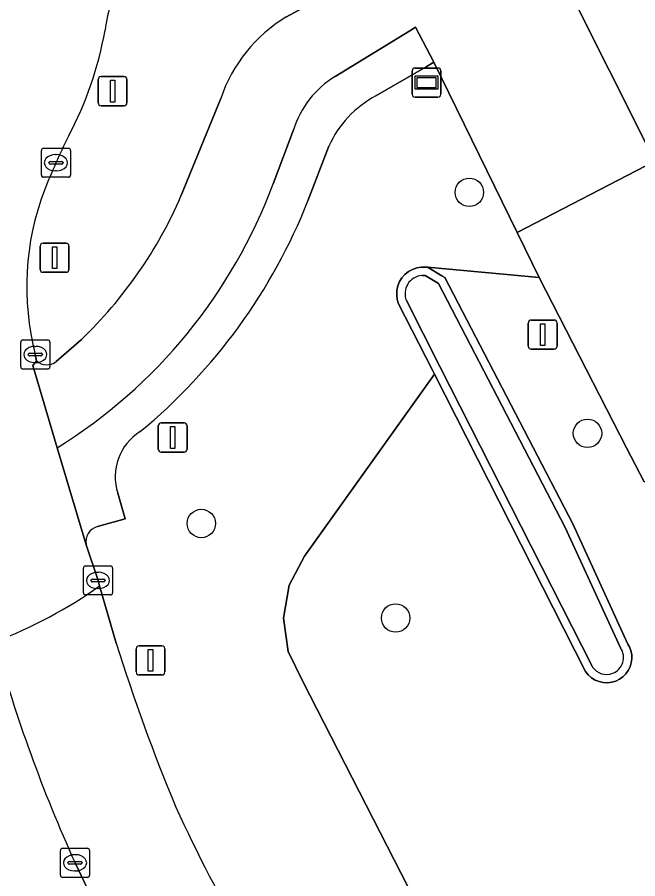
# Model space of a CAD drawing. Extents: x 158455 to 159797, y 387218 to 388672.
# Drawn here: x 159177.48 to 159198.84, y 387710.45 to 387740.08 of the extents above; entities that cross this region are included whole.
import ezdxf

# ---------------------------------------------------------------- set-up
doc = ezdxf.new("R2010")
doc.units = 0
for name, color, linetype in [('IMGEO_Berm_groen', 7, 'Continuous'), ('IMGEO_Boom', 7, 'Continuous'), ('IMGEO_Fietspad_gesloten', 7, 'Continuous'), ('IMGEO_Fietspad_open', 7, 'Continuous'), ('IMGEO_Kolk', 7, 'Continuous'), ('IMGEO_Lichtmast', 7, 'Continuous'), ('IMGEO_Oever', 7, 'Continuous'), ('IMGEO_Rijbaan_lokaal_gesloten', 7, 'Continuous'), ('IMGEO_Straatnaambord', 7, 'Continuous'), ('IMGEO_Verkeersbordpaal', 7, 'Continuous'), ('IMGEO_Verkeerseiland_groen', 7, 'Continuous'), ('IMGEO_Voetpad_open', 7, 'Continuous'), ('IMGEO_Waterloop', 7, 'Continuous')]:
    doc.layers.add(name, color=color, linetype=linetype)

msp = doc.modelspace()

# ---------------------------------------------------------------- linework, layer by layer
at = {"layer": 'IMGEO_Berm_groen'}
for points in [[(159197.72, 387744.115), (159197.458, 387744.641), (159197.12, 387744.26), (159196.694, 387743.819), (159197.747, 387742.215), (159196.287, 387741.387), (159199.422, 387735.133), (159203.135, 387727.729), (159203.744, 387726.53), (159209.072, 387716.044), (159215.088, 387713.348), (159215.858, 387713.235), (159217.158, 387713.181), (159235.947, 387712.585), (159235.969, 387713.133), (159236.15, 387717.664), (159235.73, 387717.691), (159234.304, 387717.222)], [(159192.149, 387707.781), (159187.307, 387717.229), (159186.8, 387718.267), (159186.639, 387719.412), (159186.84, 387720.55), (159187.364, 387721.546), (159191.837, 387727.805), (159191.769, 387727.938), (159190.605, 387730.227), (159190.559, 387730.377), (159190.539, 387730.532), (159190.545, 387730.688), (159190.578, 387730.841), (159190.637, 387730.987), (159190.719, 387731.12), (159190.823, 387731.237), (159190.945, 387731.335), (159191.083, 387731.41), (159191.231, 387731.462), (159191.386, 387731.487), (159191.603, 387731.483), (159195.446, 387731.132), (159194.686, 387732.684), (159191.822, 387738.536), (159191.551, 387738.379), (159189.826, 387737.38)], [(159188.203, 387735.643), (159187.483, 387733.773)], [(159199.05, 387724.103), (159198.451, 387725.272), (159195.446, 387731.132), (159191.603, 387731.483), (159192.093, 387731.189), (159192.191, 387731.13), (159196.595, 387722.652), (159198.497, 387718.519), (159198.55, 387718.426), (159198.599, 387718.293), (159198.626, 387718.153), (159198.63, 387718.011), (159198.611, 387717.87), (159198.569, 387717.734), (159198.506, 387717.607), (159198.422, 387717.492), (159198.321, 387717.392), (159198.205, 387717.309), (159198.077, 387717.247), (159197.937, 387717.205), (159197.791, 387717.188), (159197.645, 387717.196), (159197.502, 387717.227), (159197.367, 387717.283), (159197.243, 387717.36), (159197.133, 387717.457), (159197.038, 387717.575), (159191.837, 387727.805), (159187.364, 387721.546), (159186.84, 387720.55), (159186.639, 387719.412), (159186.8, 387718.267), (159187.307, 387717.229), (159192.149, 387707.781)], [(159180.941, 387723.71), (159181.191, 387722.833), (159180.237, 387722.562)], [(159179.853, 387721.93), (159180.259, 387720.708), (159180.314, 387720.52), (159180.886, 387718.555)], [(159180, 387709.885), (159179.468, 387710.995)]]:
    msp.add_lwpolyline(points, dxfattribs=at)
for centre, radius, start, end in [((159191.533, 387734.158), 3.647, 117.9197, 155.9667), ((159169.171, 387741.008), 19.69, 309.5646, 338.4416), ((159182.681, 387724.277), 1.83, 121.982, 198.0301), ((159180.399, 387722.031), 0.556, 107.0018, 190.4329), ((159226.938, 387732.502), 52.115, 195.4721, 204.3731), ((159242.077, 387737.63), 64.095, 197.31375, 202.68668), ((159227.599, 387733.179), 49.043, 204.4124, 216.6828)]:
    msp.add_arc(centre, radius, start, end, dxfattribs=at)
at = {"layer": 'IMGEO_Boom'}
for centre in [(159193.038, 387734.059), (159197.105, 387725.771), (159183.815, 387722.669), (159190.501, 387719.415)]:
    msp.add_circle(centre, 0.489, dxfattribs=at)
at = {"layer": 'IMGEO_Fietspad_gesloten'}
msp.add_lwpolyline([(159199.422, 387735.133), (159194.686, 387732.684), (159195.446, 387731.132), (159198.451, 387725.272), (159199.05, 387724.103), (159203.744, 387726.53), (159203.135, 387727.729)], close=True, dxfattribs=at)
at = {"layer": 'IMGEO_Fietspad_open'}
for points in [[(159188.426, 387738.045), (159190.99, 387739.621), (159191.191, 387739.744), (159191.822, 387738.536), (159194.686, 387732.684), (159199.422, 387735.133), (159196.287, 387741.387), (159195.41, 387742.999)], [(159189.581, 387741.691), (159188.857, 387741.243), (159186.728, 387740.084)], [(159184.486, 387737.293), (159183.113, 387733.925)], [(159186.283, 387734.351), (159186.988, 387736.209)], [(159179.686, 387728.997), (159178.818, 387728.236)], [(159178.142, 387728.261), (159178.017, 387728.103), (159178.858, 387725.275)]]:
    msp.add_lwpolyline(points, dxfattribs=at)
for centre, radius, start, end in [((159189.427, 387735.62), 5.217, 121.1577, 161.2927), ((159190.111, 387735.244), 3.269, 121.0316, 162.8306), ((159169.319, 387740.654), 18.097, 301.8099, 339.6174), ((159169.157, 387739.975), 15.211, 313.805, 336.5644), ((159178.496, 387728.668), 0.539, 229.0493, 306.7148)]:
    msp.add_arc(centre, radius, start, end, dxfattribs=at)
at = {"layer": 'IMGEO_Kolk'}
for p, q in [((159178.387, 387735.577), (159179.239, 387735.577)), ((159178.312, 387734.651), (159178.312, 387735.503)), ((159178.8, 387735.357), (159178.825, 387735.357)), ((159179.313, 387735.503), (159179.313, 387734.651)), ((159178.571, 387735.071), (159178.571, 387735.083)), ((159179.009, 387735.034), (159178.611, 387735.034)), ((159178.614, 387735.12), (159179.012, 387735.12)), ((159179.055, 387735.083), (159179.055, 387735.071)), ((159178.823, 387734.797), (159178.798, 387734.797)), ((159179.239, 387734.577), (159178.387, 387734.577)), ((159177.601, 387728.056), (159177.601, 387728.908)), ((159177.676, 387728.982), (159178.528, 387728.982)), ((159178.089, 387728.762), (159178.114, 387728.762)), ((159178.602, 387728.908), (159178.602, 387728.056)), ((159177.86, 387728.476), (159177.86, 387728.488)), ((159178.298, 387728.439), (159177.9, 387728.439)), ((159177.903, 387728.525), (159178.301, 387728.525)), ((159178.344, 387728.488), (159178.344, 387728.476)), ((159178.112, 387728.202), (159178.087, 387728.202)), ((159178.528, 387727.982), (159177.676, 387727.982)), ((159179.758, 387720.282), (159179.758, 387721.134)), ((159179.833, 387721.208), (159180.685, 387721.208)), ((159180.759, 387721.134), (159180.759, 387720.282)), ((159180.017, 387720.702), (159180.017, 387720.714)), ((159180.06, 387720.751), (159180.458, 387720.751)), ((159180.246, 387720.988), (159180.271, 387720.988)), ((159180.501, 387720.714), (159180.501, 387720.702)), ((159180.455, 387720.665), (159180.057, 387720.665)), ((159180.269, 387720.428), (159180.244, 387720.428)), ((159180.685, 387720.208), (159179.833, 387720.208)), ((159178.967, 387710.569), (159178.967, 387711.421)), ((159179.042, 387711.495), (159179.894, 387711.495)), ((159179.455, 387711.275), (159179.48, 387711.275)), ((159179.968, 387711.421), (159179.968, 387710.569)), ((159179.226, 387710.989), (159179.226, 387711.001)), ((159179.664, 387710.952), (159179.266, 387710.952)), ((159179.269, 387711.038), (159179.667, 387711.038)), ((159179.71, 387711.001), (159179.71, 387710.989)), ((159179.478, 387710.715), (159179.453, 387710.715)), ((159179.894, 387710.495), (159179.042, 387710.495))]:
    msp.add_line(p, q, dxfattribs=at)
for points in [[(159178.387, 387735.577), (159179.239, 387735.577)], [(159178.312, 387734.651), (159178.312, 387735.503)], [(159179.313, 387735.503), (159179.313, 387734.651)], [(159179.239, 387734.577), (159178.387, 387734.577)], [(159177.601, 387728.056), (159177.601, 387728.908)], [(159177.676, 387728.982), (159178.528, 387728.982)], [(159178.602, 387728.908), (159178.602, 387728.056)], [(159178.528, 387727.982), (159177.676, 387727.982)], [(159179.758, 387720.282), (159179.758, 387721.134)], [(159179.833, 387721.208), (159180.685, 387721.208)], [(159180.759, 387721.134), (159180.759, 387720.282)], [(159180.685, 387720.208), (159179.833, 387720.208)], [(159178.967, 387710.569), (159178.967, 387711.421)], [(159179.042, 387711.495), (159179.894, 387711.495)], [(159179.968, 387711.421), (159179.968, 387710.569)], [(159179.894, 387710.495), (159179.042, 387710.495)]]:
    msp.add_lwpolyline(points, dxfattribs=at)
for centre, radius, start, end in [((159178.389, 387735.501), 0.0765, 91.552, 178.448), ((159178.389, 387735.501), 0.0765, 91.552, 178.448), ((159179.237, 387735.501), 0.0765, 1.552, 88.448), ((159179.237, 387735.501), 0.0765, 1.552, 88.448), ((159178.611, 387735.08), 0.0403, 85.8775, 175.7526), ((159178.608, 387735.07), 0.0366, 178.938, 274.7102), ((159179.012, 387735.077), 0.043, 264.8664, 352.4533), ((159179.016, 387735.082), 0.0386, 1.7309, 96.639), ((159178.389, 387734.653), 0.0765, 181.552, 268.448), ((159178.389, 387734.653), 0.0765, 181.552, 268.448), ((159179.237, 387734.653), 0.0765, 271.552, 358.448), ((159179.237, 387734.653), 0.0765, 271.552, 358.448), ((159177.678, 387728.906), 0.0765, 91.552, 178.448), ((159177.678, 387728.906), 0.0765, 91.552, 178.448), ((159178.526, 387728.906), 0.0765, 1.552, 88.448), ((159178.526, 387728.906), 0.0765, 1.552, 88.448), ((159177.9, 387728.485), 0.0403, 85.8775, 175.7526), ((159177.897, 387728.475), 0.0366, 178.938, 274.7102), ((159178.301, 387728.482), 0.043, 264.8664, 352.4533), ((159178.305, 387728.487), 0.0386, 1.7309, 96.639), ((159177.678, 387728.058), 0.0765, 181.552, 268.448), ((159177.678, 387728.058), 0.0765, 181.552, 268.448), ((159178.526, 387728.058), 0.0765, 271.552, 358.448), ((159178.526, 387728.058), 0.0765, 271.552, 358.448), ((159179.835, 387721.132), 0.0765, 91.552, 178.448), ((159179.835, 387721.132), 0.0765, 91.552, 178.448), ((159180.683, 387721.132), 0.0765, 1.552, 88.448), ((159180.683, 387721.132), 0.0765, 1.552, 88.448), ((159180.057, 387720.711), 0.0403, 85.8775, 175.7526), ((159180.462, 387720.713), 0.0386, 1.7309, 96.639), ((159180.054, 387720.701), 0.0366, 178.938, 274.7102), ((159180.458, 387720.708), 0.043, 264.8664, 352.4533), ((159179.835, 387720.284), 0.0765, 181.552, 268.448), ((159179.835, 387720.284), 0.0765, 181.552, 268.448), ((159180.683, 387720.284), 0.0765, 271.552, 358.448), ((159180.683, 387720.284), 0.0765, 271.552, 358.448), ((159179.044, 387711.419), 0.0765, 91.552, 178.448), ((159179.044, 387711.419), 0.0765, 91.552, 178.448), ((159179.892, 387711.419), 0.0765, 1.552, 88.448), ((159179.892, 387711.419), 0.0765, 1.552, 88.448), ((159179.266, 387710.998), 0.0403, 85.8775, 175.7526), ((159179.263, 387710.988), 0.0366, 178.938, 274.7102), ((159179.667, 387710.995), 0.043, 264.8664, 352.4533), ((159179.671, 387711), 0.0386, 1.7309, 96.639), ((159179.044, 387710.571), 0.0765, 181.552, 268.448), ((159179.044, 387710.571), 0.0765, 181.552, 268.448), ((159179.892, 387710.571), 0.0765, 271.552, 358.448), ((159179.892, 387710.571), 0.0765, 271.552, 358.448)]:
    msp.add_arc(centre, radius, start, end, dxfattribs=at)
for centre, major_axis, ratio, start_param, end_param in [((159178.799, 387735.077), (-0.387, 0.002), 0.722429, 4.712389, 7.853982), ((159178.824, 387735.077), (-0.39, 0.002), 0.717154, 1.570796, 4.712389), ((159178.088, 387728.482), (-0.387, 0.002), 0.722429, 4.712389, 7.853982), ((159178.113, 387728.482), (-0.39, 0.002), 0.717154, 1.570796, 4.712389), ((159180.245, 387720.708), (-0.387, 0.002), 0.722429, 4.712389, 7.853982), ((159180.27, 387720.708), (-0.39, 0.002), 0.717154, 1.570796, 4.712389), ((159179.454, 387710.995), (-0.387, 0.002), 0.722429, 4.712389, 7.853982), ((159179.479, 387710.995), (-0.39, 0.002), 0.717154, 1.570796, 4.712389)]:
    msp.add_ellipse(centre, major_axis=major_axis, ratio=ratio, start_param=start_param, end_param=end_param, dxfattribs=at)
at = {"layer": 'IMGEO_Lichtmast'}
for p, q in [((159180.264, 387737.14), (159180.264, 387737.94)), ((159180.264, 387737.94), (159180.264, 387737.14)), ((159180.364, 387738.04), (159181.154, 387738.04)), ((159181.154, 387738.04), (159180.364, 387738.04)), ((159181.254, 387737.94), (159181.254, 387737.14)), ((159181.254, 387737.14), (159181.254, 387737.94)), ((159181.154, 387737.04), (159180.364, 387737.04)), ((159180.364, 387737.04), (159181.154, 387737.04)), ((159195.168, 387729.665), (159195.958, 387729.665)), ((159195.958, 387729.665), (159195.168, 387729.665)), ((159195.068, 387728.765), (159195.068, 387729.565)), ((159195.068, 387729.565), (159195.068, 387728.765)), ((159196.058, 387729.565), (159196.058, 387728.765)), ((159196.058, 387728.765), (159196.058, 387729.565)), ((159195.958, 387728.665), (159195.168, 387728.665)), ((159195.168, 387728.665), (159195.958, 387728.665))]:
    msp.add_line(p, q, dxfattribs=at)
for points in [[(159180.684, 387737.915), (159180.834, 387737.915), (159180.834, 387737.165), (159180.684, 387737.165), (159180.684, 387737.915)], [(159195.488, 387729.54), (159195.638, 387729.54), (159195.638, 387728.79), (159195.488, 387728.79), (159195.488, 387729.54)]]:
    msp.add_lwpolyline(points, dxfattribs=at)
for centre, start, end in [((159180.364, 387737.94), 90, 180), ((159180.364, 387737.94), 90, 180), ((159181.154, 387737.94), 0, 90), ((159181.154, 387737.94), 360, 90), ((159180.364, 387737.14), 180, 270), ((159180.364, 387737.14), 180, 270), ((159181.154, 387737.14), 270, 0), ((159181.154, 387737.14), 270, 0), ((159195.168, 387729.565), 90, 180), ((159195.168, 387729.565), 90, 180), ((159195.958, 387729.565), 0, 90), ((159195.958, 387729.565), 360, 90), ((159195.168, 387728.765), 180, 270), ((159195.168, 387728.765), 180, 270), ((159195.958, 387728.765), 270, 0), ((159195.958, 387728.765), 270, 0)]:
    msp.add_arc(centre, 0.1, start, end, dxfattribs=at)
at = {"layer": 'IMGEO_Oever'}
msp.add_lwpolyline([(159192.191, 387731.13), (159192.093, 387731.189), (159191.603, 387731.483), (159191.386, 387731.487), (159191.231, 387731.462), (159191.083, 387731.41), (159190.945, 387731.335), (159190.823, 387731.237), (159190.719, 387731.12), (159190.637, 387730.987), (159190.578, 387730.841), (159190.545, 387730.688), (159190.539, 387730.532), (159190.559, 387730.377), (159190.605, 387730.227), (159191.769, 387727.938), (159191.837, 387727.805), (159197.038, 387717.575), (159197.133, 387717.457), (159197.243, 387717.36), (159197.367, 387717.283), (159197.502, 387717.227), (159197.645, 387717.196), (159197.791, 387717.188), (159197.937, 387717.205), (159198.077, 387717.247), (159198.205, 387717.309), (159198.321, 387717.392), (159198.422, 387717.492), (159198.506, 387717.607), (159198.569, 387717.734), (159198.611, 387717.87), (159198.63, 387718.011), (159198.626, 387718.153), (159198.599, 387718.293), (159198.55, 387718.426), (159198.497, 387718.519), (159196.595, 387722.652)], close=True, dxfattribs=at)
for points in [[(159191.407, 387731.201), (159191.522, 387731.199), (159191.975, 387730.927), (159196.338, 387722.526), (159198.243, 387718.388)], [(159197.279, 387717.731), (159192.024, 387728.067), (159190.871, 387730.335)]]:
    msp.add_lwpolyline(points, dxfattribs=at)
for centre, radius, start, end in [((159191.455, 387730.572), 0.631, 94.392, 202.0981), ((159197.761, 387718.058), 0.584, 291.2978, 34.3678), ((159197.762, 387718.057), 0.583, 214.041, 291.2322)]:
    msp.add_arc(centre, radius, start, end, dxfattribs=at)
at = {"layer": 'IMGEO_Rijbaan_lokaal_gesloten'}
for points in [[(159180.314, 387720.52), (159180.259, 387720.708), (159179.853, 387721.93), (159178.858, 387725.275), (159178.017, 387728.103), (159178.142, 387728.261), (159178.102, 387728.482)], [(159180.886, 387718.555), (159180.314, 387720.52)], [(159179.468, 387710.995), (159180, 387709.885)]]:
    msp.add_lwpolyline(points, dxfattribs=at)
for centre, radius, start, end in [((159196.205, 387737.027), 15.92, 166.9478, 170.5665), ((159168.376, 387741.781), 12.313, 331.9504, 349.9674), ((159203.121, 387724.199), 26.631, 153.7183, 158.0935), ((159187.185, 387730.817), 9.379, 159.2836, 194.4185), ((159170.956, 387733.729), 16.188, 290.8281, 305.3152), ((159170.956, 387733.729), 16.188, 290.8281, 305.3152), ((159226.938, 387732.502), 52.115, 195.4721, 204.3731), ((159242.077, 387737.63), 64.095, 197.31375, 202.68668), ((159227.599, 387733.179), 49.043, 204.4124, 216.6828)]:
    msp.add_arc(centre, radius, start, end, dxfattribs=at)
at = {"layer": 'IMGEO_Straatnaambord'}
for p, q in [((159191.069, 387737.436), (159191.069, 387738.236)), ((159191.069, 387738.236), (159191.069, 387737.436)), ((159191.169, 387738.336), (159191.959, 387738.336)), ((159191.959, 387738.336), (159191.169, 387738.336)), ((159192.059, 387738.236), (159192.059, 387737.436)), ((159192.059, 387737.436), (159192.059, 387738.236)), ((159191.959, 387737.336), (159191.169, 387737.336)), ((159191.169, 387737.336), (159191.959, 387737.336))]:
    msp.add_line(p, q, dxfattribs=at)
for points in [[(159191.17, 387738.068), (159191.958, 387738.068), (159191.958, 387737.604), (159191.17, 387737.604), (159191.17, 387738.068)], [(159191.235, 387738.003), (159191.235, 387737.669), (159191.893, 387737.669), (159191.893, 387738.003), (159191.235, 387738.003)]]:
    msp.add_lwpolyline(points, dxfattribs=at)
for centre, start, end in [((159191.169, 387738.236), 90, 180), ((159191.169, 387738.236), 90, 180), ((159191.959, 387738.236), 0, 90), ((159191.959, 387738.236), 360, 90), ((159191.169, 387737.436), 180, 270), ((159191.169, 387737.436), 180, 270), ((159191.959, 387737.436), 270, 0), ((159191.959, 387737.436), 270, 0)]:
    msp.add_arc(centre, 0.1, start, end, dxfattribs=at)
at = {"layer": 'IMGEO_Verkeersbordpaal'}
for p, q in [((159178.368, 387732.311), (159179.158, 387732.311)), ((159179.158, 387732.311), (159178.368, 387732.311)), ((159178.268, 387731.411), (159178.268, 387732.211)), ((159178.268, 387732.211), (159178.268, 387731.411)), ((159179.258, 387732.211), (159179.258, 387731.411)), ((159179.258, 387731.411), (159179.258, 387732.211)), ((159179.158, 387731.311), (159178.368, 387731.311)), ((159178.368, 387731.311), (159179.158, 387731.311)), ((159182.433, 387726.126), (159183.223, 387726.126)), ((159183.223, 387726.126), (159182.433, 387726.126)), ((159182.333, 387725.226), (159182.333, 387726.026)), ((159182.333, 387726.026), (159182.333, 387725.226)), ((159183.323, 387726.026), (159183.323, 387725.226)), ((159183.323, 387725.226), (159183.323, 387726.026)), ((159183.223, 387725.126), (159182.433, 387725.126)), ((159182.433, 387725.126), (159183.223, 387725.126)), ((159181.571, 387717.559), (159181.571, 387718.359)), ((159181.571, 387718.359), (159181.571, 387717.559)), ((159181.671, 387718.459), (159182.461, 387718.459)), ((159182.461, 387718.459), (159181.671, 387718.459)), ((159182.561, 387718.359), (159182.561, 387717.559)), ((159182.561, 387717.559), (159182.561, 387718.359)), ((159182.461, 387717.459), (159181.671, 387717.459)), ((159181.671, 387717.459), (159182.461, 387717.459))]:
    msp.add_line(p, q, dxfattribs=at)
for points in [[(159178.688, 387732.186), (159178.838, 387732.186), (159178.838, 387731.436), (159178.688, 387731.436), (159178.688, 387732.186)], [(159182.753, 387726.001), (159182.903, 387726.001), (159182.903, 387725.251), (159182.753, 387725.251), (159182.753, 387726.001)], [(159181.991, 387718.334), (159182.141, 387718.334), (159182.141, 387717.584), (159181.991, 387717.584), (159181.991, 387718.334)]]:
    msp.add_lwpolyline(points, dxfattribs=at)
for centre, start, end in [((159178.368, 387732.211), 90, 180), ((159178.368, 387732.211), 90, 180), ((159179.158, 387732.211), 0, 90), ((159179.158, 387732.211), 360, 90), ((159178.368, 387731.411), 180, 270), ((159178.368, 387731.411), 180, 270), ((159179.158, 387731.411), 270, 0), ((159179.158, 387731.411), 270, 0), ((159182.433, 387726.026), 90, 180), ((159182.433, 387726.026), 90, 180), ((159183.223, 387726.026), 0, 90), ((159183.223, 387726.026), 360, 90), ((159182.433, 387725.226), 180, 270), ((159182.433, 387725.226), 180, 270), ((159183.223, 387725.226), 270, 0), ((159183.223, 387725.226), 270, 0), ((159181.671, 387718.359), 90, 180), ((159181.671, 387718.359), 90, 180), ((159182.461, 387718.359), 0, 90), ((159182.461, 387718.359), 360, 90), ((159181.671, 387717.559), 180, 270), ((159181.671, 387717.559), 180, 270), ((159182.461, 387717.559), 270, 0), ((159182.461, 387717.559), 270, 0)]:
    msp.add_arc(centre, 0.1, start, end, dxfattribs=at)
at = {"layer": 'IMGEO_Verkeerseiland_groen'}
for points in [[(159186.728, 387740.084), (159188.857, 387741.243), (159189.581, 387741.691)], [(159183.113, 387733.925), (159184.486, 387737.293)], [(159178.818, 387728.236), (159179.686, 387728.997)], [(159178.102, 387728.482), (159178.142, 387728.261)]]:
    msp.add_lwpolyline(points, dxfattribs=at)
for centre, radius, start, end in [((159196.205, 387737.027), 15.92, 166.9478, 170.5665), ((159189.427, 387735.62), 5.217, 121.1577, 161.2927), ((159168.376, 387741.781), 12.313, 331.9504, 349.9674), ((159203.121, 387724.199), 26.631, 153.7183, 158.0935), ((159187.185, 387730.817), 9.379, 159.2836, 194.4185), ((159169.157, 387739.975), 15.211, 313.805, 336.5644), ((159178.496, 387728.668), 0.539, 229.0493, 306.7148)]:
    msp.add_arc(centre, radius, start, end, dxfattribs=at)
at = {"layer": 'IMGEO_Voetpad_open'}
for points in [[(159191.551, 387738.379), (159191.822, 387738.536), (159191.191, 387739.744), (159190.99, 387739.621), (159188.426, 387738.045)], [(159189.826, 387737.38), (159191.551, 387738.379)], [(159186.988, 387736.209), (159186.283, 387734.351)], [(159187.483, 387733.773), (159188.203, 387735.643)], [(159178.858, 387725.275), (159179.853, 387721.93)], [(159180.237, 387722.562), (159181.191, 387722.833), (159180.941, 387723.71)]]:
    msp.add_lwpolyline(points, dxfattribs=at)
for centre, radius, start, end in [((159190.111, 387735.244), 3.269, 121.0316, 162.8306), ((159191.533, 387734.158), 3.647, 117.9197, 155.9667), ((159169.319, 387740.654), 18.097, 301.8099, 339.6174), ((159169.171, 387741.008), 19.69, 309.5646, 338.4416), ((159182.681, 387724.277), 1.83, 121.982, 198.0301), ((159180.399, 387722.031), 0.556, 107.0018, 190.4329)]:
    msp.add_arc(centre, radius, start, end, dxfattribs=at)
at = {"layer": 'IMGEO_Waterloop'}
for points in [[(159198.243, 387718.388), (159196.338, 387722.526), (159191.975, 387730.927), (159191.522, 387731.199), (159191.407, 387731.201)], [(159190.871, 387730.335), (159192.024, 387728.067), (159197.279, 387717.731)]]:
    msp.add_lwpolyline(points, dxfattribs=at)
for centre, radius, start, end in [((159191.455, 387730.572), 0.631, 94.392, 202.0981), ((159197.761, 387718.058), 0.584, 291.2978, 34.3678), ((159197.762, 387718.057), 0.583, 214.041, 291.2322)]:
    msp.add_arc(centre, radius, start, end, dxfattribs=at)

doc.saveas('drawing.dxf')
